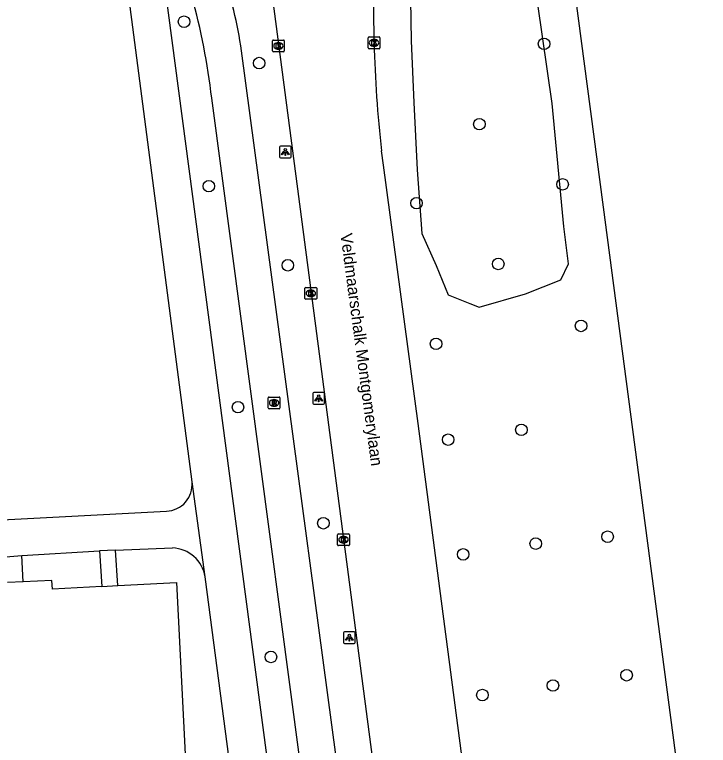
# Model space of a CAD drawing. Extents: x 160557 to 161245, y 385330 to 386505.
# Drawn here: x 161160.5 to 161219.2, y 385573.6 to 385635.4 of the extents above; entities that cross this region are included whole.
import ezdxf

# ---------------------------------------------------------------- set-up
doc = ezdxf.new("R2010")
doc.units = 0
for name, color, linetype in [('IMGEO_Berm_groen', 7, 'Continuous'), ('IMGEO_Boom', 7, 'Continuous'), ('IMGEO_Fietspad_gesloten', 7, 'Continuous'), ('IMGEO_Kolk', 7, 'Continuous'), ('IMGEO_Lichtpunt', 7, 'Continuous'), ('IMGEO_Openbare_ruimte_label', 7, 'Continuous'), ('IMGEO_OVBaan_gesloten', 7, 'Continuous'), ('IMGEO_Pand', 7, 'Continuous'), ('IMGEO_Rijbaan_regionaal_gesloten', 7, 'Continuous'), ('IMGEO_Rioolput', 7, 'Continuous'), ('IMGEO_Voetpad_open', 7, 'Continuous')]:
    doc.layers.add(name, color=color, linetype=linetype)

msp = doc.modelspace()

# ---------------------------------------------------------------- linework, layer by layer
at = {"layer": 'IMGEO_Berm_groen'}
msp.add_lwpolyline([(161200.214, 385667.812), (161198.967, 385677.403), (161195.898, 385676.866), (161195.542, 385671.616), (161194.652, 385663.251), (161194.652, 385659.069), (161195.364, 385650.081), (161195.876, 385643.607), (161193.874, 385643.696), (161194.052, 385633.195), (161194.274, 385627.99), (161194.541, 385622.294), (161194.942, 385616.911), (161196.143, 385614.197), (161197.166, 385611.705), (161198.991, 385610.993), (161199.791, 385610.682), (161203.707, 385611.794), (161206.688, 385612.995), (161207.355, 385614.33), (161206.955, 385617.489), (161205.976, 385627.901), (161200.214, 385667.812)], dxfattribs=at)
at = {"layer": 'IMGEO_Boom'}
for centre in [(161174.826, 385634.826), (161205.281, 385632.954), (161181.183, 385631.323), (161199.811, 385626.153), (161176.923, 385620.905), (161206.851, 385621.063), (161194.494, 385619.466), (161201.407, 385614.326), (161183.603, 385614.214), (161208.409, 385609.084), (161196.141, 385607.563), (161179.388, 385602.207), (161203.364, 385600.288), (161197.166, 385599.458), (161186.614, 385592.386), (161210.657, 385591.248), (161204.575, 385590.659), (161198.44, 385589.753), (161182.175, 385581.07), (161212.267, 385579.523), (161206.031, 385578.655), (161200.061, 385577.849)]:
    msp.add_circle(centre, 0.489, dxfattribs=at)
at = {"layer": 'IMGEO_Fietspad_gesloten'}
for points in [[(161200.519, 385476.123), (161193.633, 385528.239), (161190.991, 385547.961), (161179.687, 385632.368)], [(161197.361, 385476.651), (161187.921, 385547.566), (161177.166, 385628.352)]]:
    msp.add_lwpolyline(points, dxfattribs=at)
for centre, radius, start, end in [((161144.161, 385627.292), 35.886, 8.13127, 19.1983), ((161122.494, 385622.103), 55.028, 6.52051, 15.69599)]:
    msp.add_arc(centre, radius, start, end, dxfattribs=at)
at = {"layer": 'IMGEO_Kolk'}
for p, q in [((161190.398, 385632.61), (161190.398, 385633.462)), ((161190.473, 385633.536), (161191.325, 385633.536)), ((161190.886, 385633.316), (161190.911, 385633.316)), ((161191.399, 385633.462), (161191.399, 385632.61)), ((161182.306, 385632.349), (161182.306, 385633.201)), ((161182.381, 385633.275), (161183.233, 385633.275)), ((161182.794, 385633.055), (161182.819, 385633.055)), ((161183.307, 385633.201), (161183.307, 385632.349)), ((161190.909, 385632.756), (161190.884, 385632.756)), ((161183.233, 385632.275), (161182.381, 385632.275)), ((161182.817, 385632.495), (161182.792, 385632.495)), ((161191.325, 385632.536), (161190.473, 385632.536)), ((161185.123, 385612.34), (161185.975, 385612.34)), ((161185.048, 385611.414), (161185.048, 385612.266)), ((161185.536, 385612.12), (161185.561, 385612.12)), ((161186.049, 385612.266), (161186.049, 385611.414)), ((161185.975, 385611.34), (161185.123, 385611.34)), ((161185.559, 385611.56), (161185.534, 385611.56)), ((161187.816, 385590.566), (161187.816, 385591.418)), ((161187.891, 385591.492), (161188.743, 385591.492)), ((161188.304, 385591.272), (161188.329, 385591.272)), ((161188.817, 385591.418), (161188.817, 385590.566)), ((161188.327, 385590.712), (161188.302, 385590.712)), ((161188.743, 385590.492), (161187.891, 385590.492))]:
    msp.add_line(p, q, dxfattribs=at)
for points in [[(161190.398, 385632.61), (161190.398, 385633.462)], [(161190.473, 385633.536), (161191.325, 385633.536)], [(161191.399, 385633.462), (161191.399, 385632.61)], [(161182.306, 385632.349), (161182.306, 385633.201)], [(161182.381, 385633.275), (161183.233, 385633.275)], [(161182.627, 385632.975), (161182.75, 385632.975), (161182.75, 385632.824), (161182.88, 385632.975), (161183.044, 385632.975), (161182.898, 385632.824), (161183.051, 385632.575), (161182.899, 385632.575), (161182.814, 385632.739), (161182.75, 385632.672), (161182.75, 385632.575), (161182.627, 385632.575), (161182.627, 385632.975)], [(161183.307, 385633.201), (161183.307, 385632.349)], [(161190.719, 385633.236), (161190.842, 385633.236), (161190.842, 385633.085), (161190.972, 385633.236), (161191.136, 385633.236), (161190.99, 385633.085), (161191.143, 385632.836), (161190.991, 385632.836), (161190.906, 385633), (161190.842, 385632.933), (161190.842, 385632.836), (161190.719, 385632.836), (161190.719, 385633.236)], [(161183.233, 385632.275), (161182.381, 385632.275)], [(161191.325, 385632.536), (161190.473, 385632.536)], [(161185.123, 385612.34), (161185.975, 385612.34)], [(161185.048, 385611.414), (161185.048, 385612.266)], [(161185.369, 385612.04), (161185.492, 385612.04), (161185.492, 385611.889), (161185.622, 385612.04), (161185.786, 385612.04), (161185.64, 385611.889), (161185.793, 385611.64), (161185.641, 385611.64), (161185.556, 385611.804), (161185.492, 385611.737), (161185.492, 385611.64), (161185.369, 385611.64), (161185.369, 385612.04)], [(161186.049, 385612.266), (161186.049, 385611.414)], [(161185.975, 385611.34), (161185.123, 385611.34)], [(161187.816, 385590.566), (161187.816, 385591.418)], [(161187.891, 385591.492), (161188.743, 385591.492)], [(161188.817, 385591.418), (161188.817, 385590.566)], [(161188.137, 385591.192), (161188.26, 385591.192), (161188.26, 385591.041), (161188.39, 385591.192), (161188.554, 385591.192), (161188.408, 385591.041), (161188.561, 385590.792), (161188.409, 385590.792), (161188.324, 385590.956), (161188.26, 385590.889), (161188.26, 385590.792), (161188.137, 385590.792), (161188.137, 385591.192)], [(161188.743, 385590.492), (161187.891, 385590.492)]]:
    msp.add_lwpolyline(points, dxfattribs=at)
for centre, start, end in [((161190.475, 385633.46), 91.55205, 178.44795), ((161190.475, 385633.46), 91.55205, 178.44795), ((161191.323, 385633.46), 1.55205, 88.44795), ((161191.323, 385633.46), 1.55205, 88.44795), ((161182.383, 385633.199), 91.55205, 178.44795), ((161182.383, 385633.199), 91.55205, 178.44795), ((161183.231, 385633.199), 1.55205, 88.44795), ((161183.231, 385633.199), 1.55205, 88.44795), ((161182.383, 385632.351), 181.55205, 268.44795), ((161182.383, 385632.351), 181.55205, 268.44795), ((161183.231, 385632.351), 271.55205, 358.44795), ((161183.231, 385632.351), 271.55205, 358.44795), ((161190.475, 385632.612), 181.55205, 268.44795), ((161190.475, 385632.612), 181.55205, 268.44795), ((161191.323, 385632.612), 271.55205, 358.44795), ((161191.323, 385632.612), 271.55205, 358.44795), ((161185.125, 385612.264), 91.55205, 178.44795), ((161185.125, 385612.264), 91.55205, 178.44795), ((161185.973, 385612.264), 1.55205, 88.44795), ((161185.973, 385612.264), 1.55205, 88.44795), ((161185.125, 385611.416), 181.55205, 268.44795), ((161185.125, 385611.416), 181.55205, 268.44795), ((161185.973, 385611.416), 271.55205, 358.44795), ((161185.973, 385611.416), 271.55205, 358.44795), ((161187.893, 385591.416), 91.55205, 178.44795), ((161187.893, 385591.416), 91.55205, 178.44795), ((161188.741, 385591.416), 1.55205, 88.44795), ((161188.741, 385591.416), 1.55205, 88.44795), ((161187.893, 385590.568), 181.55205, 268.44795), ((161187.893, 385590.568), 181.55205, 268.44795), ((161188.741, 385590.568), 271.55205, 358.44795), ((161188.741, 385590.568), 271.55205, 358.44795)]:
    msp.add_arc(centre, 0.0765, start, end, dxfattribs=at)
for centre, major_axis, ratio, start_param, end_param in [((161190.885, 385633.036), (-0.387, 0.002), 0.722429, 4.712389, 7.853982), ((161190.91, 385633.036), (-0.39, 0.002), 0.717154, 1.570796, 4.712389), ((161182.793, 385632.775), (-0.387, 0.002), 0.722429, 4.712389, 7.853982), ((161182.818, 385632.775), (-0.39, 0.002), 0.717154, 1.570796, 4.712389), ((161185.535, 385611.84), (-0.387, 0.002), 0.722429, 4.712389, 7.853982), ((161185.56, 385611.84), (-0.39, 0.002), 0.717154, 1.570796, 4.712389), ((161188.303, 385590.992), (-0.387, 0.002), 0.722429, 4.712389, 7.853982), ((161188.328, 385590.992), (-0.39, 0.002), 0.717154, 1.570796, 4.712389)]:
    msp.add_ellipse(centre, major_axis=major_axis, ratio=ratio, start_param=start_param, end_param=end_param, dxfattribs=at)
at = {"layer": 'IMGEO_Lichtpunt'}
for p, q in [((161182.892, 385624.198), (161182.892, 385623.391)), ((161182.892, 385624.198), (161182.892, 385623.391)), ((161183.794, 385624.293), (161182.986, 385624.293)), ((161183.794, 385624.293), (161182.986, 385624.293)), ((161183.888, 385623.391), (161183.888, 385624.198)), ((161183.888, 385623.391), (161183.888, 385624.198)), ((161182.986, 385623.297), (161183.794, 385623.297)), ((161182.986, 385623.297), (161183.794, 385623.297)), ((161185.714, 385603.352), (161185.714, 385602.545)), ((161185.714, 385603.352), (161185.714, 385602.545)), ((161186.616, 385603.447), (161185.808, 385603.447)), ((161186.616, 385603.447), (161185.808, 385603.447)), ((161186.71, 385602.545), (161186.71, 385603.352)), ((161186.71, 385602.545), (161186.71, 385603.352)), ((161185.808, 385602.451), (161186.616, 385602.451)), ((161185.808, 385602.451), (161186.616, 385602.451)), ((161188.309, 385583.103), (161188.309, 385582.296)), ((161188.309, 385583.103), (161188.309, 385582.296)), ((161189.211, 385583.198), (161188.403, 385583.198)), ((161189.211, 385583.198), (161188.403, 385583.198)), ((161189.305, 385582.296), (161189.305, 385583.103)), ((161189.305, 385582.296), (161189.305, 385583.103)), ((161188.403, 385582.202), (161189.211, 385582.202)), ((161188.403, 385582.202), (161189.211, 385582.202))]:
    msp.add_line(p, q, dxfattribs=at)
for points in [[(161183.266, 385623.862), (161183.305, 385623.834), (161183.117, 385623.572), (161183.079, 385623.599), (161183.266, 385623.862)], [(161183.368, 385623.814), (161183.415, 385623.814), (161183.415, 385623.492), (161183.368, 385623.492), (161183.368, 385623.814)], [(161183.478, 385623.834), (161183.516, 385623.861), (161183.703, 385623.599), (161183.664, 385623.571), (161183.478, 385623.834)], [(161186.088, 385603.016), (161186.127, 385602.988), (161185.939, 385602.726), (161185.901, 385602.753), (161186.088, 385603.016)], [(161186.3, 385602.988), (161186.338, 385603.015), (161186.525, 385602.753), (161186.486, 385602.725), (161186.3, 385602.988)], [(161186.19, 385602.968), (161186.237, 385602.968), (161186.237, 385602.646), (161186.19, 385602.646), (161186.19, 385602.968)], [(161188.683, 385582.767), (161188.722, 385582.739), (161188.534, 385582.477), (161188.496, 385582.504), (161188.683, 385582.767)], [(161188.785, 385582.719), (161188.832, 385582.719), (161188.832, 385582.397), (161188.785, 385582.397), (161188.785, 385582.719)], [(161188.895, 385582.739), (161188.933, 385582.766), (161189.12, 385582.504), (161189.081, 385582.476), (161188.895, 385582.739)]]:
    msp.add_lwpolyline(points, dxfattribs=at)
for centre in [(161183.391, 385623.996), (161186.213, 385603.15), (161188.808, 385582.901)]:
    msp.add_circle(centre, 0.0994, dxfattribs=at)
for centre, start, end in [((161182.986, 385624.198), 90, 180), ((161182.986, 385624.198), 90, 180), ((161183.794, 385624.198), 0, 90), ((161183.794, 385624.198), 0, 90), ((161182.986, 385623.391), 180, 270), ((161182.986, 385623.391), 180, 270), ((161183.794, 385623.391), 270, 0), ((161183.794, 385623.391), 270, 360), ((161185.808, 385603.352), 90, 180), ((161185.808, 385603.352), 90, 180), ((161186.616, 385603.352), 0, 90), ((161186.616, 385603.352), 0, 90), ((161185.808, 385602.545), 180, 270), ((161185.808, 385602.545), 180, 270), ((161186.616, 385602.545), 270, 0), ((161186.616, 385602.545), 270, 360), ((161188.403, 385583.103), 90, 180), ((161188.403, 385583.103), 90, 180), ((161189.211, 385583.103), 0, 90), ((161189.211, 385583.103), 0, 90), ((161188.403, 385582.296), 180, 270), ((161188.403, 385582.296), 180, 270), ((161189.211, 385582.296), 270, 0), ((161189.211, 385582.296), 270, 360)]:
    msp.add_arc(centre, 0.0946, start, end, dxfattribs=at)
at = {"layer": 'IMGEO_OVBaan_gesloten'}
msp.add_lwpolyline([(161201.632, 385684.929), (161204.106, 385665.809), (161210.278, 385619.124), (161219.183, 385551.578)], dxfattribs=at)
at = {"layer": 'IMGEO_Pand'}
for points in [[(161167.859, 385587.033), (161163.688, 385586.818), (161163.65, 385587.554), (161161.206, 385587.428)], [(161161.206, 385587.428), (161159.875, 385587.36)], [(161167.859, 385587.033), (161169.216, 385587.103)], [(161169.216, 385587.103), (161174.178, 385587.359), (161175.1, 385569.497)]]:
    msp.add_lwpolyline(points, dxfattribs=at)
at = {"layer": 'IMGEO_Rijbaan_regionaal_gesloten'}
for points in [[(161181.828, 385640.442), (161193.933, 385548.337), (161202.834, 385480.617), (161204.232, 385468.857), (161204.254, 385468.624)], [(161207.809, 385500.279), (161205.87, 385515.321), (161201.41, 385549.297), (161194.633, 385600.826), (161191.695, 385622.672), (161191.53, 385623.888)]]:
    msp.add_lwpolyline(points, dxfattribs=at)
for centre, radius, start, end in [((161316.874, 385636.44), 126.021, 177.31867, 181.54765), ((161297.865, 385635.818), 107.002, 181.49005, 186.40161)]:
    msp.add_arc(centre, radius, start, end, dxfattribs=at)
at = {"layer": 'IMGEO_Rioolput'}
for p, q in [((161182.015, 385603.063), (161182.867, 385603.063)), ((161181.94, 385602.137), (161181.94, 385602.989)), ((161182.428, 385602.843), (161182.453, 385602.843)), ((161182.941, 385602.989), (161182.941, 385602.137)), ((161182.867, 385602.063), (161182.015, 385602.063)), ((161182.451, 385602.283), (161182.426, 385602.283))]:
    msp.add_line(p, q, dxfattribs=at)
for points in [[(161182.015, 385603.063), (161182.867, 385603.063)], [(161181.94, 385602.137), (161181.94, 385602.989)], [(161182.529, 385602.761), (161182.277, 385602.763), (161182.277, 385602.363)], [(161182.277, 385602.363), (161182.401, 385602.363), (161182.401, 385602.525), (161182.412, 385602.525)], [(161182.455, 385602.682), (161182.401, 385602.682), (161182.401, 385602.601)], [(161182.401, 385602.601), (161182.453, 385602.601)], [(161182.459, 385602.496), (161182.53, 385602.363), (161182.67, 385602.363), (161182.605, 385602.489)], [(161182.941, 385602.989), (161182.941, 385602.137)], [(161182.867, 385602.063), (161182.015, 385602.063)]]:
    msp.add_lwpolyline(points, dxfattribs=at)
for centre, radius, start, end in [((161182.017, 385602.987), 0.0765, 91.55205, 178.44795), ((161182.017, 385602.987), 0.0765, 91.55205, 178.44795), ((161182.865, 385602.987), 0.0765, 1.55205, 88.44795), ((161182.865, 385602.987), 0.0765, 1.55205, 88.44795), ((161182.411, 385602.472), 0.0533, 26.02933, 88.69889), ((161182.437, 385602.79), 0.19, 274.7715, 282.96867), ((161182.461, 385602.586), 0.0964, 77.00612, 93.18647), ((161182.475, 385602.643), 0.0378, 276.66336, 79.67722), ((161182.528, 385602.651), 0.109, 350.36119, 89.41601), ((161182.526, 385602.651), 0.112, 277.58423, 350.98172), ((161182.51, 385602.436), 0.108, 29.51342, 73.79051), ((161182.017, 385602.139), 0.0765, 181.55205, 268.44795), ((161182.017, 385602.139), 0.0765, 181.55205, 268.44795), ((161182.865, 385602.139), 0.0765, 271.55205, 358.44795), ((161182.865, 385602.139), 0.0765, 271.55205, 358.44795)]:
    msp.add_arc(centre, radius, start, end, dxfattribs=at)
for centre, major_axis, ratio, start_param, end_param in [((161182.427, 385602.563), (-0.387, 0.002), 0.722429, 4.712389, 7.853982), ((161182.452, 385602.563), (-0.39, 0.002), 0.717154, 1.570796, 4.712389)]:
    msp.add_ellipse(centre, major_axis=major_axis, ratio=ratio, start_param=start_param, end_param=end_param, dxfattribs=at)
at = {"layer": 'IMGEO_Voetpad_open'}
for points in [[(161175.497, 385595.878), (161167.251, 385659.246)], [(161171.756, 385649.564), (161171.688, 385649.237), (161173.216, 385637.527), (161185.185, 385547.215), (161188.224, 385524.163), (161191.296, 385500), (161195.785, 385465.646), (161197.661, 385452.319), (161199.47, 385452.44)], [(161176.614, 385587.842), (161175.497, 385595.878)], [(161145.004, 385591.903), (161173.34, 385593.415)], [(161161.105, 385589.657), (161167.666, 385590.038)], [(161169.024, 385590.102), (161167.666, 385590.038)], [(161167.666, 385590.038), (161167.859, 385587.033)], [(161169.024, 385590.102), (161173.835, 385590.292)], [(161169.216, 385587.103), (161169.024, 385590.102)], [(161159.734, 385589.53), (161161.105, 385589.657)], [(161161.206, 385587.428), (161161.105, 385589.657)], [(161181.794, 385548.411), (161176.614, 385587.842)]]:
    msp.add_lwpolyline(points, dxfattribs=at)
for centre, radius, start, end in [((161173.268, 385595.654), 2.241, 271.84968, 5.72908), ((161173.74, 385587.383), 2.91, 9.07069, 88.12972)]:
    msp.add_arc(centre, radius, start, end, dxfattribs=at)

# ---------------------------------------------------------------- texts
at = {"layer": 'IMGEO_Openbare_ruimte_label'}
msp.add_text('Veldmaarschalk Montgomerylaan', height=1, rotation=277.58707, dxfattribs=at).set_placement((161188.049, 385616.85))

doc.saveas('drawing.dxf')
